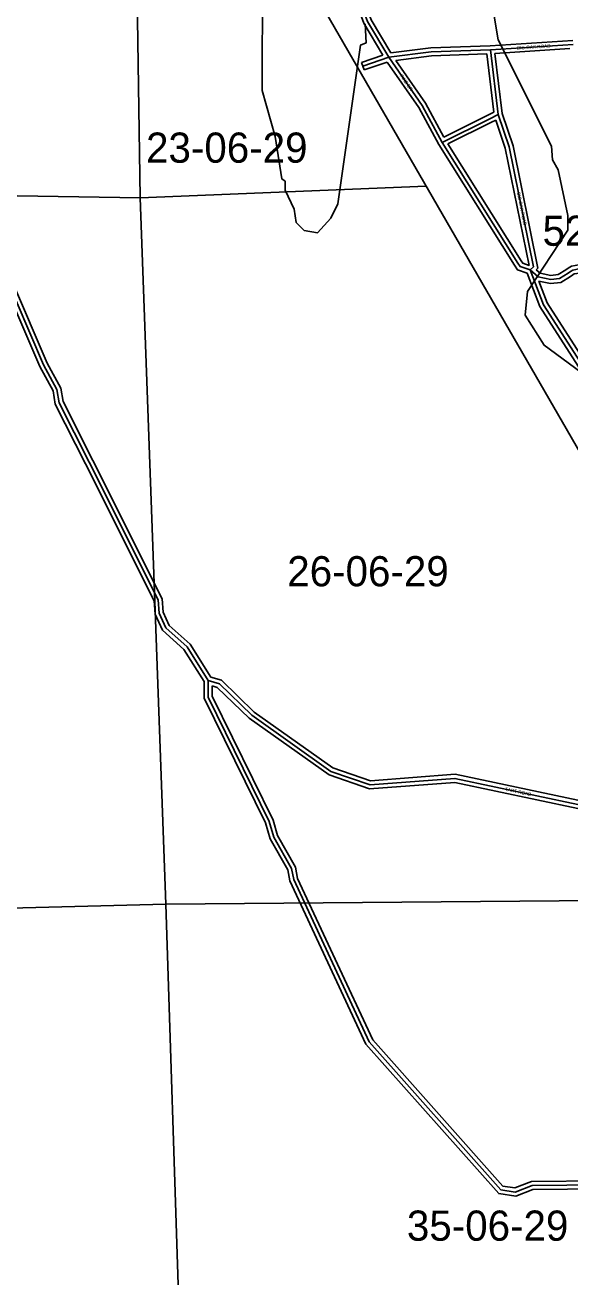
# Model space of a CAD drawing. Extents: x 418523 to 616617, y 1878279 to 2196743.
# Drawn here: x 540467 to 544531, y 2037441 to 2046778 of the extents above; entities that cross this region are included whole.
import ezdxf

# ---------------------------------------------------------------- set-up
doc = ezdxf.new("R2010")
doc.units = 0
for name, color, linetype in [('Level 1', 7, 'Continuous'), ('Level 2', 7, 'Continuous'), ('Level 31', 7, 'Continuous'), ('Level 32', 7, 'Continuous'), ('Level 34', 7, 'Continuous'), ('Level 7', 7, 'Continuous')]:
    doc.layers.add(name, color=color, linetype=linetype)

msp = doc.modelspace()

# ---------------------------------------------------------------- linework, layer by layer
at = {"layer": 'Level 1'}
for p, q in [((547840.947, 2037976.687), (537514.643, 2055885.276)), ((541267.145, 2049272.796), (541325.35, 2045489.201)), ((537481.055, 2045546.979), (541325.35, 2045489.201)), ((541325.35, 2045489.201), (543458.645, 2045576.776)), ((541325.35, 2045489.201), (541518.339, 2040221.473)), ((541518.339, 2040221.473), (546521.77, 2040264.495)), ((538190.293, 2040131.776), (541518.339, 2040221.473)), ((541518.339, 2040221.473), (541669.046, 2035478.501))]:
    msp.add_line(p, q, dxfattribs=at)
at = {"layer": 'Level 31'}
for p, q in [((543938.247, 2046593.723), (544555.252, 2046633.651)), ((542987.525, 2046471.199), (543179.635, 2046537.518)), ((543995.347, 2046110.235), (543938.247, 2046593.723)), ((543577.957, 2045902.776), (543932.865, 2046079.151)), ((543932.865, 2046079.151), (543995.347, 2046110.235)), ((544142.686, 2045002.051), (543577.957, 2045902.776))]:
    msp.add_line(p, q, dxfattribs=at)
for points in [[(543179.635, 2046537.518), (543021.809, 2046804.576), (542947.379, 2047004.824)], [(543179.635, 2046537.518), (543496.438, 2046578.358), (543938.247, 2046593.723)], [(543577.957, 2045902.776), (543428.7, 2046178.171), (543179.635, 2046537.518)], [(544234.053, 2044950.857), (544259.147, 2044975.51), (544077.89, 2045868.141), (543995.347, 2046110.235)], [(541833.145, 2041889.324), (541675.574, 2042140.021), (541517.345, 2042281.985), (541467.645, 2042390.515), (541459.725, 2042490.547), (540945.457, 2043517.346), (540721.681, 2043959.911), (540705.212, 2044059.971), (540605.718, 2044243.575), (540092.03, 2045436.946)], [(544234.053, 2044950.857), (544159.074, 2044975.816), (544142.686, 2045002.051)], [(544234.053, 2044950.857), (544294.698, 2044898.666), (544388.381, 2044880.196), (544452.69, 2044887.272), (544517.098, 2044926.351), (544534.559, 2044940.116), (544552.325, 2044950.608), (544575.772, 2044954.536), (544634.085, 2044968.177), (544692.723, 2044984.727)], [(545087.295, 2043519.763), (544333.334, 2044691.986), (544234.053, 2044950.857)], [(546583.204, 2038175.164), (546324.639, 2038142.485), (544248.925, 2038122.974), (544123.657, 2038073.536), (544015.382, 2038090.598), (543034.655, 2039193.352), (542471.141, 2040403.933), (542454.613, 2040487.264), (542322, 2040721.151), (542288.79, 2040837.628), (541832.754, 2041764.224), (541833.145, 2041889.324)], [(545447.078, 2040387.501), (545322.426, 2040537.711), (544956.838, 2041030.501), (544589.872, 2040965.071), (543673.553, 2041159.175), (543039.959, 2041110.949), (542748.252, 2041211.501), (542157.605, 2041630.105), (541916.364, 2041864.334), (541833.145, 2041889.324)]]:
    msp.add_lwpolyline(points, dxfattribs=at)
at = {"layer": 'Level 32'}
for p, q in [((543936.757, 2046623.689), (544553.315, 2046663.588)), ((542977.735, 2046499.557), (543135.115, 2046553.886)), ((543963.078, 2046127.688), (543911.693, 2046562.78)), ((543971.752, 2046565.827), (544531.107, 2046602.024)), ((544024.769, 2046116.907), (543971.752, 2046565.827)), ((542977.735, 2046499.557), (542997.315, 2046442.841)), ((542997.315, 2046442.841), (543167.932, 2046501.739)), ((543590.536, 2045942.528), (543919.515, 2046106.017)), ((543620.97, 2045890.651), (543946.217, 2046052.286)), ((543919.503, 2046106.012), (543963.077, 2046127.689)), ((543946.229, 2046052.291), (543978.016, 2046068.103)), ((544117.269, 2044986.115), (543552.035, 2045887.646)), ((544168.105, 2045017.987), (543620.97, 2045890.65))]:
    msp.add_line(p, q, dxfattribs=at)
for points in [[(543135.115, 2046553.886), (542994.62, 2046791.616), (542920.755, 2046990.346)], [(543195.406, 2046569.799), (543048.998, 2046817.536), (542986.41, 2046985.925)], [(543195.406, 2046569.799), (543493.993, 2046608.292), (543936.757, 2046623.69)], [(543232.39, 2046514.069), (543498.883, 2046548.424), (543911.693, 2046562.78)], [(543590.536, 2045942.529), (543454.293, 2046193.911), (543232.39, 2046514.07)], [(543552.035, 2045887.646), (543403.107, 2046162.431), (543167.932, 2046501.739)], [(544226.119, 2044985.116), (544226.506, 2044985.498), (544048.874, 2045860.283), (543978.015, 2046068.103)], [(544278.35, 2044952.316), (544291.788, 2044965.521), (544106.908, 2045876), (544024.77, 2046116.908)], [(541803.12, 2041880.721), (541652.41, 2042120.498), (541492.666, 2042263.821), (541438.157, 2042382.852), (541430.28, 2042482.346), (540918.659, 2043503.861), (540692.827, 2043950.489), (540676.43, 2044050.118), (540578.696, 2044230.471), (540064.107, 2045425.937)], [(541852.555, 2041914.818), (541698.737, 2042159.544), (541542.024, 2042300.148), (541497.133, 2042398.176), (541489.17, 2042498.75), (540972.256, 2043530.832), (540750.535, 2043969.333), (540733.995, 2044069.826), (540632.739, 2044256.679), (540119.953, 2045447.956)], [(544211.122, 2044926.871), (544139.351, 2044950.762), (544117.242, 2044986.157)], [(544226.119, 2044985.116), (544178.796, 2045000.871), (544168.131, 2045017.946)], [(545062.064, 2043503.534), (544306.43, 2044678.356), (544211.121, 2044926.871)], [(544278.35, 2044952.316), (544308.268, 2044926.569), (544389.671, 2044910.519), (544442.807, 2044916.366), (544499.965, 2044951.046), (544517.568, 2044964.924), (544541.87, 2044979.275), (544569.871, 2044983.966), (544626.59, 2044997.235), (544684.574, 2045013.6)], [(544298.193, 2044867.399), (544387.09, 2044849.871), (544462.575, 2044858.178), (544534.23, 2044901.654), (544551.55, 2044915.308), (544562.781, 2044921.941), (544581.674, 2044925.106), (544641.58, 2044939.121), (544700.872, 2044955.854)], [(545106.885, 2043544.766), (544360.239, 2044705.614), (544298.193, 2044867.399)], [(546563.889, 2038142.483), (546326.668, 2038112.501), (544254.766, 2038093.026), (544127.065, 2038042.628), (544000.102, 2038062.635), (543009.314, 2039176.703), (542442.417, 2040394.55), (542426.128, 2040476.678), (542294.132, 2040709.476), (542260.68, 2040826.805), (541802.731, 2041757.286), (541803.12, 2041880.721)], [(545453.968, 2040426.178), (545346.034, 2040556.241), (544969.863, 2041063.296), (544590.365, 2040995.632), (543675.564, 2041189.416), (543043.869, 2041141.334), (542762.092, 2041238.463), (542176.841, 2041653.242), (541932.007, 2041890.961), (541852.556, 2041914.818)], [(546542.727, 2038200.286), (546322.61, 2038172.467), (544243.084, 2038152.921), (544120.25, 2038104.444), (544030.661, 2038118.561), (543059.997, 2039210.001), (542499.865, 2040413.316), (542483.099, 2040497.849), (542349.866, 2040732.828), (542316.9, 2040848.452), (541862.776, 2041771.162), (541863.021, 2041849.027)], [(545427.716, 2040363.855), (545298.818, 2040519.18), (544943.813, 2040997.705), (544589.379, 2040934.509), (543671.543, 2041128.934), (543036.048, 2041080.564), (542734.413, 2041184.538), (542138.368, 2041606.967), (541900.72, 2041837.707), (541863.02, 2041849.028)]]:
    msp.add_lwpolyline(points, dxfattribs=at)
at = {"layer": 'Level 7'}
for points in [[(543003.268, 2046786.413), (543011.15, 2046644.671), (542969.4, 2046628.13), (542798.857, 2045444.89), (542748.477, 2045336.676), (542648.117, 2045228.633), (542548.115, 2045245.632), (542489.952, 2045304.183), (542473.61, 2045404.286), (542407.376, 2045546.198), (542407.605, 2045612.89), (542382.624, 2045629.66), (542333.647, 2045946.606), (542234.689, 2046288.693), (542237.405, 2047122.323)], [(544612.131, 2044188.581), (544337.681, 2044389.532), (544196.684, 2044615.076), (544213.941, 2044790.071), (544515.52, 2045247.625), (544515.878, 2045355.997), (544441.93, 2045698.014), (544400.508, 2045773.176), (544392.506, 2045873.237), (543994.903, 2046666.471), (543962.179, 2046858.336)]]:
    msp.add_lwpolyline(points, dxfattribs=at)

# ---------------------------------------------------------------- texts
at = {"layer": 'Level 2'}
for s, p in [('23-06-29', (541369.697, 2045750.941)), ('52-06-29', (544326.732, 2045131.496)), ('26-06-29', (542422.768, 2042591.677)), ('35-06-29', (543315.03, 2037710.929))]:
    msp.add_text(s, height=225, dxfattribs=at).set_placement(p)
at = {"layer": 'Level 34'}
for s, height, rotation, p in [('BIG OAK ROAD', 25, 3.7018222, (544136.764, 2046594.046)), ('PINE DR', 25, 304.7250139, (543260.523, 2046398.873)), ('BIG OAK ROAD', 24.99916, 281.4773416, (544134.179, 2045528.137)), ('TART ROAD', 25, 348.0391584, (544045.005, 2041067.714))]:
    msp.add_text(s, height=height, rotation=rotation, dxfattribs=at).set_placement(p)

doc.saveas('drawing.dxf')
